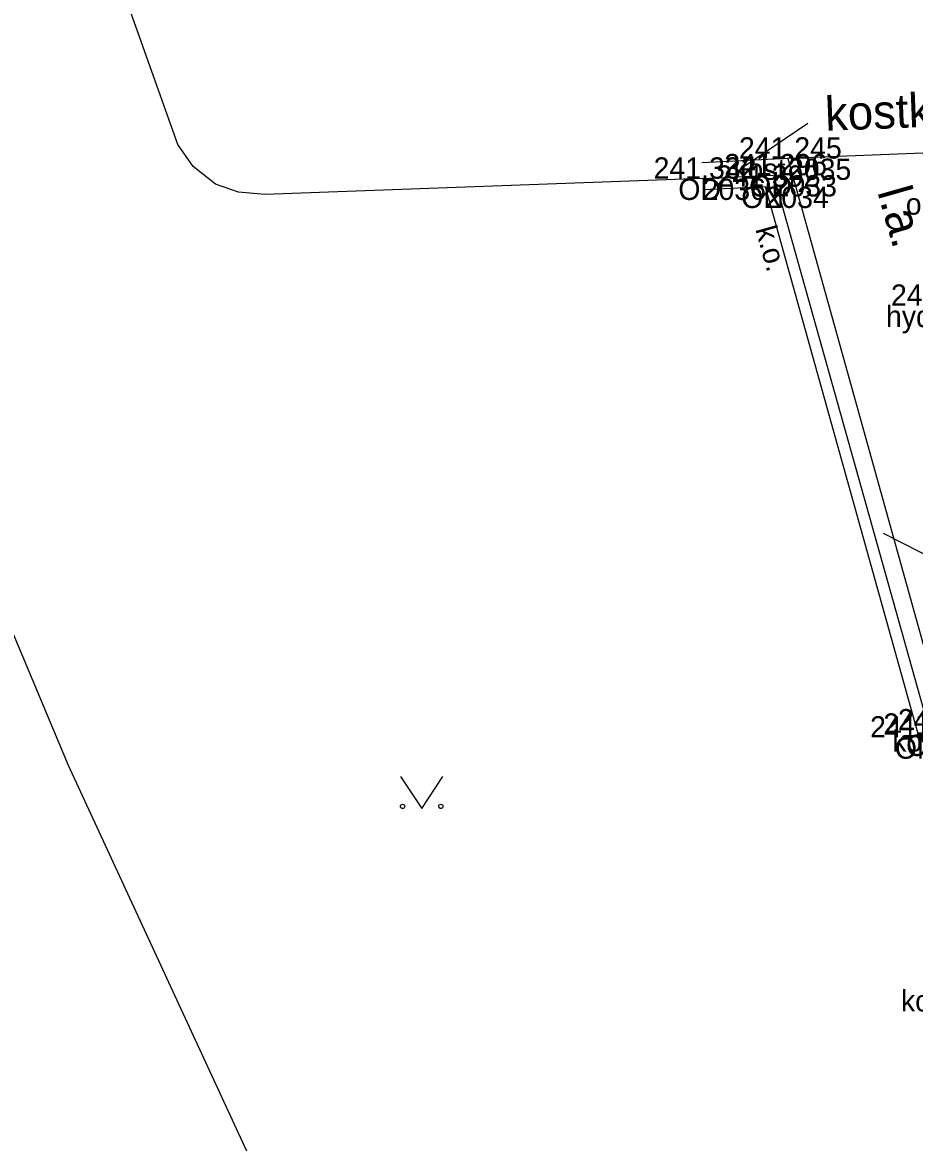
# Model space of a CAD drawing. Extents: x -599098 to -598820, y -1159597 to -1158744.
# Drawn here: x -598947.46 to -598926.5, y -1159313.74 to -1159287.31 of the extents above; entities that cross this region are included whole.
import ezdxf

# ---------------------------------------------------------------- set-up
doc = ezdxf.new("R2010")
doc.units = 0
for name, color, linetype in [('body', 7, 'Continuous'), ('budovy', 7, 'Continuous'), ('druh pozemku stromy', 7, 'Continuous'), ('kresba', 7, 'Continuous'), ('kódy bodů', 7, 'Continuous'), ('popisy', 7, 'Continuous'), ('výšky bodů', 7, 'Continuous'), ('čísla bodů', 7, 'Continuous')]:
    doc.layers.add(name, color=color, linetype=linetype)

msp = doc.modelspace()

# ---------------------------------------------------------------- linework, layer by layer
at = {"layer": 'body'}
for p, q in [((-598929.472, -1159290.507), (-598929.472, -1159290.507)), ((-598929.809, -1159290.898), (-598929.809, -1159290.898)), ((-598931.477, -1159290.979), (-598931.477, -1159290.979)), ((-598930.001, -1159291.168), (-598930.001, -1159291.168))]:
    msp.add_line(p, q, dxfattribs=at)
at = {"layer": 'budovy'}
for p, q in [((-598950.24, -1159295.6), (-598946.39, -1159304.76)), ((-598946.39, -1159304.76), (-598942.2, -1159313.82))]:
    msp.add_line(p, q, dxfattribs=at)
at = {"layer": 'druh pozemku stromy'}
msp.add_lwpolyline([(-598938.58, -1159305.03), (-598938.08, -1159305.78), (-598937.58, -1159305.03)], dxfattribs=at)
for centre in [(-598938.53, -1159305.73), (-598937.631, -1159305.73)]:
    msp.add_circle(centre, 0.05, dxfattribs=at)
at = {"layer": 'kresba'}
for p, q in [((-598943.81, -1159290.18), (-598947.84, -1159278.87)), ((-598925.24, -1159290.333), (-598929.472, -1159290.507)), ((-598929.472, -1159290.507), (-598931.495, -1159290.605)), ((-598929.472, -1159290.507), (-598925.736, -1159303.942)), ((-598931.477, -1159290.979), (-598929.809, -1159290.898)), ((-598929.809, -1159290.898), (-598926.123, -1159304.044)), ((-598931.477, -1159290.979), (-598941.77, -1159291.35)), ((-598930.001, -1159291.168), (-598931.464, -1159291.239)), ((-598926.39, -1159304.11), (-598930.001, -1159291.168))]:
    msp.add_line(p, q, dxfattribs=at)
msp.add_lwpolyline([(-598941.77, -1159291.35), (-598942.39, -1159291.3), (-598942.93, -1159291.11), (-598943.45, -1159290.69), (-598943.81, -1159290.18)], dxfattribs=at)
at = {"layer": 'popisy'}
for p, q in [((-598929.006, -1159289.685), (-598930.533, -1159290.716)), ((-598924.563, -1159300.667), (-598927.229, -1159299.32))]:
    msp.add_line(p, q, dxfattribs=at)

# ---------------------------------------------------------------- texts
at = {"layer": 'kódy bodů'}
for s, p in [('kost', (-598930.757, -1159291.007)), ('OD', (-598930.381, -1159291.398)), ('OD', (-598932.049, -1159291.479)), ('ON', (-598930.571, -1159291.668)), ('obrZahr', (-598926.703, -1159291.824)), ('hydr', (-598927.168, -1159294.465)), ('kost', (-598927.021, -1159304.442)), ('ON', (-598926.96, -1159304.61)), ('OD', (-598926.695, -1159304.544))]:
    msp.add_text(s, height=0.5, dxfattribs=at).set_placement(p)
at = {"layer": 'popisy'}
for s, height, rotation, p in [('kostky', 0.8, 2.28, (-598928.586, -1159289.857)), ('l.a.', 0.8, 285.9673, (-598927.376, -1159291.287)), ('k.o.', 0.5, 285.5898, (-598930.242, -1159292.164))]:
    msp.add_text(s, height=height, rotation=rotation, dxfattribs=at).set_placement(p)
msp.add_text('koš', height=0.5, dxfattribs=at).set_placement((-598926.817, -1159310.548))
at = {"layer": 'výšky bodů'}
for s, p in [('241.245', (-598930.624, -1159290.507)), ('241.296', (-598930.969, -1159290.898)), ('241.332', (-598932.629, -1159290.979)), ('241.392', (-598931.153, -1159291.168)), ('241.220', (-598927.051, -1159293.965)), ('241.602', (-598927.542, -1159304.11)), ('241.481', (-598927.231, -1159304.044)), ('241.448', (-598926.888, -1159303.942))]:
    msp.add_text(s, height=0.5, dxfattribs=at).set_placement(p)
at = {"layer": 'čísla bodů'}
for s, p in [('2035', (-598929.472, -1159291.007)), ('2033', (-598929.809, -1159291.398)), ('2036', (-598931.477, -1159291.479)), ('2034', (-598930.001, -1159291.668))]:
    msp.add_text(s, height=0.5, dxfattribs=at).set_placement(p)

doc.saveas('drawing.dxf')
